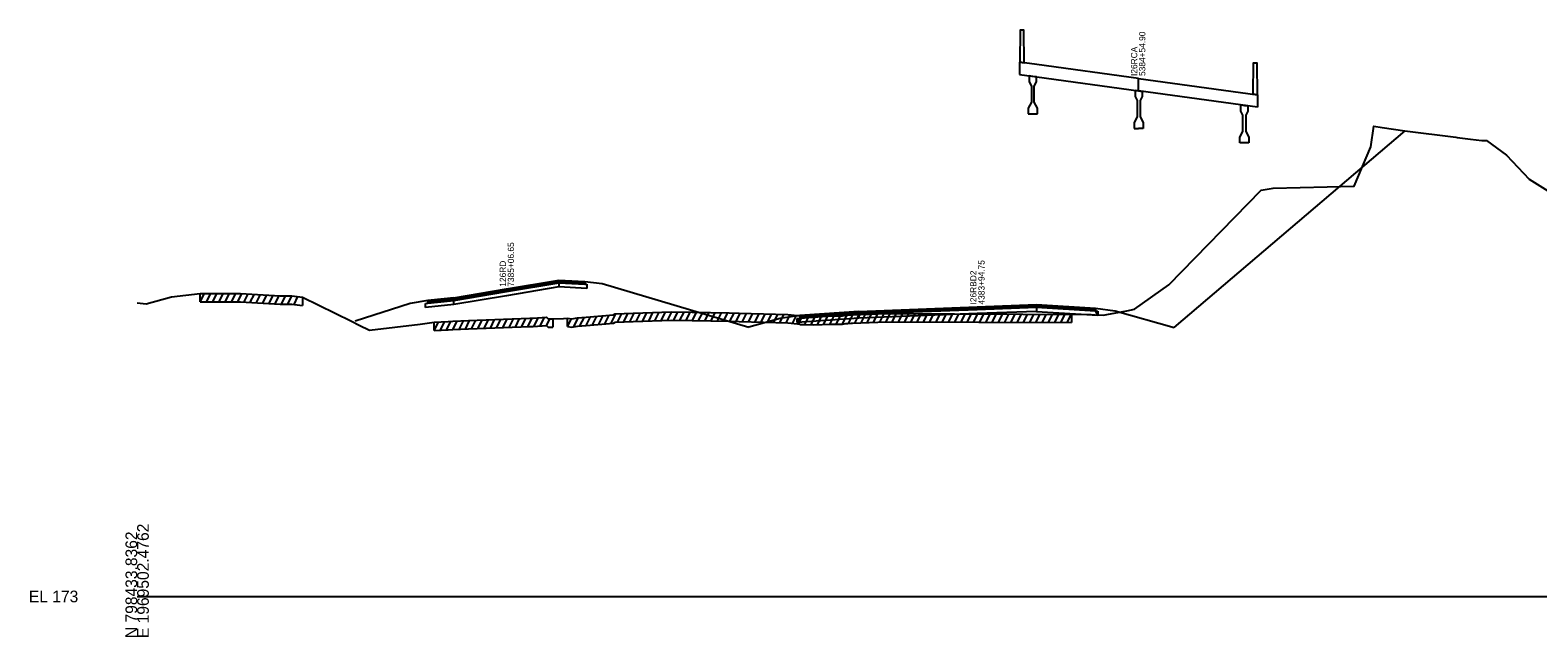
# Model space of a CAD drawing. Extents: x 1017 to 19997, y -1947 to 50737.
# Drawn here: x 13974.3 to 14336.3, y 32490.3 to 32636 of the extents above; entities that cross this region are included whole.
import ezdxf

# ---------------------------------------------------------------- set-up
doc = ezdxf.new("R2010")
doc.units = 0
for name, color, linetype in [('RD_GPK_XS_Cell', 7, 'Continuous'), ('RD_XS_Base', 7, 'Continuous'), ('RD_XS_ExGround', 7, 'Continuous'), ('RD_XS_ExPaveRet', 7, 'Continuous'), ('RD_XS_Greenside', 7, 'Continuous'), ('RD_XS_Pave', 7, 'Continuous'), ('RD_XS_PaveOvlay', 7, 'Continuous'), ('RD_XS_TieSlope', 7, 'Continuous'), ('RD_XS_TX_Notes', 7, 'Continuous')]:
    doc.layers.add(name, color=color, linetype=linetype)

msp = doc.modelspace()

# ---------------------------------------------------------------- linework, layer by layer
at = {"layer": 'RD_GPK_XS_Cell'}
msp.add_line((14000, 32500), (14600, 32500), dxfattribs=at)
at = {"layer": 'RD_XS_Base'}
for points in [[(14101.26, 32574.32), (14088.66, 32572.19), (14076.07, 32570.06)], [(14101.26, 32575.32), (14101.26, 32574.32)], [(14101.26, 32575.32), (14107.49, 32575), (14108, 32574.97)], [(14108, 32573.97), (14101.26, 32574.32)], [(14108, 32574.97), (14108, 32573.97)], [(14069.25, 32570.36), (14069.77, 32570.42), (14076.07, 32571.06)], [(14069.25, 32569.36), (14069.25, 32570.36)], [(14076.07, 32570.06), (14069.25, 32569.36)], [(14076.07, 32570.06), (14076.07, 32571.06)], [(14215.92, 32568.44), (14201.74, 32567.9), (14173.33, 32566.82)], [(14215.92, 32569.44), (14215.92, 32568.44)], [(14230.68, 32567.5), (14230.09, 32568.54), (14215.92, 32569.44)], [(14215.92, 32569.44), (14230.09, 32568.54), (14230.68, 32568.5)], [(14215.92, 32568.44), (14230.68, 32567.5)], [(14230.68, 32568.5), (14230.68, 32567.5)], [(14158.52, 32565.75), (14159.11, 32566.79), (14173.33, 32567.82)], [(14158.52, 32566.75), (14159.11, 32566.79), (14173.33, 32567.82)], [(14173.33, 32566.82), (14158.52, 32565.75)], [(14158.52, 32565.75), (14158.52, 32566.75)], [(14173.33, 32567.82), (14173.33, 32566.82)]]:
    msp.add_lwpolyline(points, dxfattribs=at)
at = {"layer": 'RD_XS_ExGround'}
msp.add_lwpolyline([(14000, 32570.5), (14002.16, 32570.28), (14008.26, 32571.92), (14015.17, 32572.7), (14024.8, 32572.76), (14034.31, 32572.21), (14037.13, 32572.19), (14039.72, 32571.88), (14051.43, 32566.06), (14053.31, 32565.17), (14055.76, 32563.93), (14067.92, 32565.41), (14071.31, 32565.83), (14074.67, 32566.01), (14075.82, 32566.07), (14079.53, 32566.23), (14094.31, 32566.81), (14095.08, 32566.85), (14098.27, 32567.02), (14098.66, 32566.65), (14099.19, 32566.63), (14099.78, 32566.64), (14102.38, 32566.72), (14103.33, 32566.78), (14104.4, 32566.67), (14105.23, 32566.81), (14105.74, 32566.9), (14107.83, 32567.09), (14114.42, 32567.63), (14114.78, 32567.85), (14119.11, 32568), (14128.34, 32568.32), (14133.24, 32568.26), (14142.17, 32568.08), (14144.53, 32568), (14156.25, 32567.66), (14158.56, 32567.47), (14158.97, 32567.44), (14159.32, 32567.29), (14160.41, 32567.27), (14162.35, 32567.22), (14166.72, 32567.34), (14168.58, 32567.38), (14169.37, 32567.4), (14170.18, 32567.52), (14170.63, 32567.56), (14171.38, 32567.6), (14171.79, 32567.6), (14179.83, 32567.95), (14229.05, 32567.72), (14230.08, 32567.63), (14232.07, 32567.52), (14232.83, 32567.68), (14237.65, 32568.55), (14239.52, 32568.96), (14247.69, 32574.8), (14269.9, 32597.52), (14272.79, 32597.99), (14292.22, 32598.48), (14296.21, 32607.93), (14296.92, 32612.88), (14298.98, 32612.57), (14304.42, 32611.81), (14316.63, 32610.25), (14316.98, 32610.21), (14320.15, 32609.8), (14322.89, 32609.47), (14323.99, 32609.48), (14328.8, 32605.93), (14334.24, 32600.15), (14339.35, 32596.97)], dxfattribs=at)
at = {"layer": 'RD_XS_ExPaveRet'}
for p, q in [((14015.17, 32570.7), (14016.17, 32572.71)), ((14015.17, 32570.7), (14015.17, 32572.7)), ((14016.67, 32570.71), (14017.67, 32572.72)), ((14018.17, 32570.72), (14019.17, 32572.72)), ((14019.67, 32570.73), (14020.67, 32572.73)), ((14021.17, 32570.74), (14022.17, 32572.74)), ((14022.67, 32570.75), (14023.67, 32572.75)), ((14024.17, 32570.75), (14025.16, 32572.74)), ((14025.67, 32570.71), (14026.64, 32572.65)), ((14027.17, 32570.62), (14028.14, 32572.57)), ((14028.67, 32570.54), (14029.64, 32572.48)), ((14030.17, 32570.45), (14031.14, 32572.39)), ((14031.67, 32570.36), (14032.64, 32572.31)), ((14033.17, 32570.28), (14034.14, 32572.22)), ((14034.67, 32570.21), (14035.66, 32572.2)), ((14036.17, 32570.2), (14037.16, 32572.19)), ((14037.67, 32570.13), (14038.61, 32572.01)), ((14015.17, 32570.7), (14024.8, 32570.76)), ((14024.8, 32570.76), (14034.31, 32570.21)), ((14034.31, 32570.21), (14037.13, 32570.19)), ((14037.13, 32570.19), (14039.72, 32569.88)), ((14039.72, 32571.88), (14039.72, 32569.88)), ((14127.33, 32566.29), (14128.35, 32568.32)), ((14128.83, 32566.32), (14129.83, 32568.31)), ((14130.33, 32566.3), (14131.33, 32568.29)), ((14071.31, 32563.83), (14072.33, 32565.88)), ((14071.31, 32563.83), (14071.31, 32565.83)), ((14072.81, 32563.91), (14073.83, 32565.96)), ((14074.31, 32563.99), (14075.33, 32566.04)), ((14075.81, 32564.07), (14076.83, 32566.11)), ((14077.31, 32564.13), (14078.33, 32566.18)), ((14078.81, 32564.2), (14079.83, 32566.24)), ((14079.53, 32564.23), (14094.31, 32564.81)), ((14080.31, 32564.26), (14081.33, 32566.3)), ((14081.81, 32564.32), (14082.83, 32566.36)), ((14083.31, 32564.38), (14084.33, 32566.42)), ((14084.81, 32564.44), (14085.83, 32566.48)), ((14086.31, 32564.49), (14087.33, 32566.53)), ((14087.81, 32564.55), (14088.83, 32566.59)), ((14089.31, 32564.61), (14090.33, 32566.65)), ((14090.81, 32564.67), (14091.83, 32566.71)), ((14092.31, 32564.73), (14093.33, 32566.77)), ((14093.81, 32564.79), (14094.83, 32566.84)), ((14094.31, 32564.81), (14095.08, 32564.85)), ((14095.08, 32564.85), (14098.27, 32565.02)), ((14095.31, 32564.86), (14096.33, 32566.92)), ((14096.81, 32564.94), (14097.83, 32567)), ((14098.27, 32565.02), (14098.66, 32564.65)), ((14098.31, 32564.98), (14099.13, 32566.63)), ((14099.78, 32566.64), (14099.78, 32564.64)), ((14103.33, 32564.78), (14103.33, 32566.78)), ((14103.33, 32564.78), (14104.29, 32566.68)), ((14103.33, 32564.78), (14104.4, 32564.67)), ((14104.4, 32564.67), (14105.23, 32564.81)), ((14104.83, 32564.74), (14105.92, 32566.91)), ((14105.23, 32564.81), (14105.74, 32564.9)), ((14105.74, 32564.9), (14107.83, 32565.09)), ((14106.33, 32564.95), (14107.38, 32567.05)), ((14107.83, 32565.09), (14108.88, 32567.17)), ((14107.83, 32565.09), (14114.42, 32565.63)), ((14109.33, 32565.21), (14110.38, 32567.3)), ((14110.83, 32565.34), (14111.88, 32567.42)), ((14112.33, 32565.46), (14113.38, 32567.55)), ((14113.83, 32565.58), (14114.97, 32567.86)), ((14114.42, 32565.63), (14114.78, 32565.85)), ((14114.78, 32565.85), (14119.11, 32566)), ((14115.33, 32565.87), (14116.35, 32567.9)), ((14116.83, 32565.92), (14117.85, 32567.96)), ((14118.33, 32565.97), (14119.35, 32568.01)), ((14119.11, 32566), (14128.34, 32566.32)), ((14119.83, 32566.02), (14120.85, 32568.06)), ((14121.33, 32566.08), (14122.35, 32568.11)), ((14122.83, 32566.13), (14123.85, 32568.17)), ((14124.33, 32566.18), (14125.35, 32568.22)), ((14125.83, 32566.24), (14126.85, 32568.27)), ((14128.34, 32566.32), (14133.24, 32566.26)), ((14131.83, 32566.28), (14132.83, 32568.27)), ((14133.24, 32566.26), (14142.17, 32566.08)), ((14133.33, 32566.26), (14134.32, 32568.24)), ((14134.83, 32566.23), (14135.82, 32568.21)), ((14136.33, 32566.2), (14137.32, 32568.18)), ((14137.83, 32566.17), (14138.82, 32568.15)), ((14139.33, 32566.14), (14140.32, 32568.11)), ((14140.83, 32566.1), (14141.82, 32568.08)), ((14142.17, 32566.08), (14144.53, 32566)), ((14142.33, 32566.07), (14143.32, 32568.04)), ((14143.83, 32566.02), (14144.82, 32567.99)), ((14144.53, 32566), (14156.25, 32565.66)), ((14145.33, 32565.98), (14146.32, 32567.95)), ((14146.83, 32565.93), (14147.82, 32567.91)), ((14148.33, 32565.89), (14149.32, 32567.86)), ((14149.83, 32565.85), (14150.82, 32567.82)), ((14151.33, 32565.8), (14152.32, 32567.77)), ((14152.83, 32565.76), (14153.82, 32567.73)), ((14154.33, 32565.71), (14155.32, 32567.68)), ((14155.83, 32565.67), (14156.81, 32567.61)), ((14156.25, 32565.66), (14158.56, 32565.47)), ((14157.33, 32565.57), (14158.3, 32567.49)), ((14158.56, 32565.47), (14158.97, 32565.44)), ((14158.83, 32565.45), (14159.75, 32567.28)), ((14158.97, 32565.44), (14159.32, 32565.29)), ((14159.32, 32565.29), (14160.41, 32565.27)), ((14160.33, 32565.28), (14161.32, 32567.25)), ((14160.41, 32565.27), (14162.35, 32565.22)), ((14161.83, 32565.23), (14162.83, 32567.23)), ((14162.35, 32565.22), (14166.72, 32565.34)), ((14163.33, 32565.25), (14164.35, 32567.28)), ((14164.83, 32565.29), (14165.85, 32567.32)), ((14166.33, 32565.33), (14167.35, 32567.36)), ((14166.72, 32565.34), (14168.58, 32565.38)), ((14167.83, 32565.37), (14168.85, 32567.39)), ((14168.58, 32565.38), (14169.37, 32565.4)), ((14169.33, 32565.4), (14170.41, 32567.54)), ((14169.37, 32565.4), (14170.18, 32565.52)), ((14170.18, 32565.52), (14170.63, 32565.56)), ((14170.63, 32565.56), (14171.38, 32565.6)), ((14170.83, 32565.57), (14171.85, 32567.61)), ((14171.38, 32565.6), (14171.79, 32565.6)), ((14171.79, 32565.6), (14179.83, 32565.95)), ((14172.33, 32565.63), (14173.36, 32567.67)), ((14173.83, 32565.69), (14174.86, 32567.74)), ((14175.33, 32565.76), (14176.36, 32567.8)), ((14176.83, 32565.82), (14177.86, 32567.87)), ((14178.33, 32565.89), (14179.36, 32567.93)), ((14179.83, 32565.95), (14180.83, 32567.95)), ((14179.83, 32565.95), (14224.35, 32565.74)), ((14181.33, 32565.94), (14182.33, 32567.94)), ((14182.83, 32565.94), (14183.83, 32567.93)), ((14184.33, 32565.93), (14185.33, 32567.93)), ((14185.83, 32565.92), (14186.83, 32567.92)), ((14187.33, 32565.92), (14188.33, 32567.91)), ((14188.83, 32565.91), (14189.83, 32567.9)), ((14190.33, 32565.9), (14191.33, 32567.9)), ((14191.83, 32565.89), (14192.83, 32567.89)), ((14193.33, 32565.89), (14194.33, 32567.88)), ((14194.83, 32565.88), (14195.83, 32567.88)), ((14196.33, 32565.87), (14197.33, 32567.87)), ((14197.83, 32565.87), (14198.83, 32567.86)), ((14199.33, 32565.86), (14200.33, 32567.85)), ((14200.83, 32565.85), (14201.83, 32567.85)), ((14202.33, 32565.85), (14203.33, 32567.84)), ((14203.83, 32565.84), (14204.83, 32567.83)), ((14205.33, 32565.83), (14206.33, 32567.83)), ((14206.83, 32565.82), (14207.83, 32567.82)), ((14208.33, 32565.82), (14209.33, 32567.81)), ((14209.83, 32565.81), (14210.83, 32567.81)), ((14211.33, 32565.8), (14212.33, 32567.8)), ((14212.83, 32565.8), (14213.83, 32567.79)), ((14214.33, 32565.79), (14215.33, 32567.78)), ((14215.83, 32565.78), (14216.83, 32567.78)), ((14217.33, 32565.78), (14218.33, 32567.77)), ((14218.83, 32565.77), (14219.83, 32567.76)), ((14220.33, 32565.76), (14221.33, 32567.76)), ((14221.83, 32565.75), (14222.83, 32567.75)), ((14223.33, 32565.75), (14224.33, 32567.74)), ((14224.35, 32567.74), (14224.35, 32565.74)), ((14071.31, 32563.83), (14074.67, 32564.01)), ((14074.67, 32564.01), (14075.82, 32564.07)), ((14075.82, 32564.07), (14079.53, 32564.23)), ((14098.66, 32564.65), (14099.19, 32564.63)), ((14099.19, 32564.63), (14099.78, 32564.64))]:
    msp.add_line(p, q, dxfattribs=at)
at = {"layer": 'RD_XS_Greenside'}
for points in [[(14107.49, 32575.63), (14111.63, 32575.1)], [(14111.63, 32575.1), (14146.87, 32564.62)], [(14065.57, 32570.3), (14052.39, 32566.1)], [(14069.77, 32571.05), (14065.57, 32570.3)], [(14230.09, 32569.18), (14234.82, 32568.56)], [(14234.82, 32568.56), (14248.99, 32564.61)], [(14154.37, 32566.77), (14146.87, 32564.62)], [(14159.11, 32567.43), (14154.37, 32566.77)]]:
    msp.add_lwpolyline(points, dxfattribs=at)
at = {"layer": 'RD_XS_Pave'}
for points in [[(14101.26, 32575.64), (14088.66, 32573.51), (14076.07, 32571.38)], [(14101.26, 32575.32), (14101.26, 32575.64)], [(14101.26, 32575.64), (14107.49, 32575.32)], [(14076.07, 32571.06), (14088.66, 32573.19), (14101.26, 32575.32)], [(14107.49, 32575), (14101.26, 32575.32)], [(14107.49, 32575.32), (14107.49, 32575)], [(14069.77, 32570.73), (14076.07, 32571.38)], [(14076.07, 32571.06), (14069.77, 32570.42)], [(14069.77, 32570.42), (14069.77, 32570.73)], [(14076.07, 32571.38), (14076.07, 32571.06)], [(14215.92, 32569.76), (14201.74, 32569.22), (14173.33, 32568.14)], [(14173.33, 32567.82), (14201.74, 32568.9), (14215.92, 32569.44)], [(14215.92, 32569.44), (14215.92, 32569.76)], [(14215.92, 32569.76), (14230.09, 32568.86)], [(14230.09, 32568.54), (14215.92, 32569.44)], [(14230.09, 32568.86), (14230.09, 32568.54)], [(14173.33, 32568.14), (14159.11, 32567.11)], [(14159.11, 32566.79), (14173.33, 32567.82)], [(14159.11, 32567.11), (14159.11, 32566.79)], [(14173.33, 32568.14), (14173.33, 32567.82)]]:
    msp.add_lwpolyline(points, dxfattribs=at)
at = {"layer": 'RD_XS_PaveOvlay'}
for points in [[(14212.99, 32628.15), (14212.91, 32635.95), (14212.06, 32635.96), (14211.98, 32628.29)], [(14240.47, 32624.37), (14216.05, 32627.73), (14211.89, 32628.3)], [(14211.89, 32628.3), (14211.89, 32625.3)], [(14211.98, 32628.29), (14212.99, 32628.15)], [(14267.95, 32620.58), (14268.03, 32628.11), (14268.88, 32628.11), (14268.97, 32620.44)], [(14211.89, 32625.3), (14216.05, 32624.73), (14240.47, 32621.37)], [(14215.92, 32624.75), (14215.07, 32624.86), (14214.22, 32624.98)], [(14214.22, 32624.98), (14214.22, 32623.53)], [(14214.22, 32623.53), (14214.73, 32622.53)], [(14215.41, 32622.53), (14215.92, 32623.53)], [(14215.92, 32623.53), (14215.92, 32624.75)], [(14240.47, 32621.37), (14240.47, 32624.37)], [(14240.47, 32624.37), (14264.9, 32621.01), (14269.05, 32620.43)], [(14240.47, 32624.37), (14269.05, 32620.43)], [(14214.73, 32622.53), (14214.73, 32618.7)], [(14215.41, 32618.7), (14215.41, 32622.53)], [(14240.47, 32621.37), (14239.62, 32621.49)], [(14239.62, 32621.49), (14239.62, 32620.04)], [(14239.62, 32620.04), (14240.13, 32619.04)], [(14240.13, 32619.04), (14240.13, 32615.2)], [(14240.47, 32621.37), (14241.32, 32621.25)], [(14269.05, 32617.43), (14264.9, 32618.01), (14240.47, 32621.37)], [(14269.05, 32617.43), (14240.47, 32621.37)], [(14241.32, 32620.03), (14240.81, 32619.04)], [(14240.81, 32619.04), (14240.81, 32615.2)], [(14241.32, 32621.25), (14241.32, 32620.03)], [(14268.97, 32620.44), (14267.95, 32620.58)], [(14269.05, 32620.43), (14269.05, 32617.43)], [(14214.73, 32618.7), (14213.97, 32617.2)], [(14213.97, 32617.2), (14213.97, 32615.87)], [(14213.97, 32615.87), (14215.07, 32615.86), (14216.17, 32615.86)], [(14216.17, 32617.19), (14215.41, 32618.7)], [(14216.17, 32615.86), (14216.17, 32617.19)], [(14265.02, 32617.99), (14265.87, 32617.87), (14266.72, 32617.75)], [(14265.02, 32616.54), (14265.02, 32617.99)], [(14265.53, 32615.54), (14265.02, 32616.54)], [(14265.53, 32611.71), (14265.53, 32615.54)], [(14266.72, 32616.53), (14266.21, 32615.54)], [(14266.21, 32615.54), (14266.21, 32611.7)], [(14266.72, 32617.75), (14266.72, 32616.53)], [(14240.13, 32615.2), (14239.37, 32613.71)], [(14239.37, 32613.71), (14239.37, 32612.37)], [(14239.37, 32612.37), (14240.47, 32612.37)], [(14241.57, 32612.37), (14240.47, 32612.37)], [(14240.81, 32615.2), (14241.57, 32613.7)], [(14241.57, 32613.7), (14241.57, 32612.37)], [(14264.77, 32610.21), (14265.53, 32611.71)], [(14264.77, 32608.88), (14264.77, 32610.21)], [(14266.97, 32608.87), (14265.87, 32608.87), (14264.77, 32608.88)], [(14266.21, 32611.7), (14266.97, 32610.2)], [(14266.97, 32610.2), (14266.97, 32608.87)], [(14076.07, 32571.69), (14088.66, 32573.83), (14101.26, 32575.96)], [(14101.26, 32575.96), (14101.26, 32575.64)], [(14101.26, 32575.96), (14107.49, 32575.63)], [(14107.49, 32575.63), (14107.49, 32575.32)], [(14076.07, 32571.69), (14069.77, 32571.05)], [(14069.77, 32571.05), (14069.77, 32570.73)], [(14076.07, 32571.38), (14076.07, 32571.69)], [(14173.33, 32568.45), (14159.11, 32567.43)], [(14173.33, 32568.45), (14201.74, 32569.54), (14215.92, 32570.08)], [(14173.33, 32568.14), (14173.33, 32568.45)], [(14215.92, 32570.08), (14215.92, 32569.76)], [(14215.92, 32570.08), (14230.09, 32569.18)], [(14230.09, 32569.18), (14230.09, 32568.86)], [(14159.11, 32567.43), (14159.11, 32567.11)]]:
    msp.add_lwpolyline(points, dxfattribs=at)
at = {"layer": 'RD_XS_TieSlope'}
msp.add_lwpolyline([(14248.99, 32564.61), (14304.44, 32611.81)], dxfattribs=at)

# ---------------------------------------------------------------- texts
at = {"layer": 'RD_GPK_XS_Cell'}
for s, p in [('N 798433.8362', (14000, 32490)), ('E 1969502.4762', (14002.8, 32490))]:
    msp.add_text(s, height=2.8, rotation=90, dxfattribs=at).set_placement(p)
msp.add_text('EL 173', height=2.8, dxfattribs=at).set_placement((13974, 32498.6))
at = {"layer": 'RD_XS_TX_Notes'}
for s, p in [(' 5384+54.90', (14242.09, 32624.4)), (' I26RCA', (14240.14, 32624.4)), (' 7385+06.65', (14090.5, 32573.81)), (' 126RD', (14088.55, 32573.81)), (' 4383+94.75', (14203.48, 32569.54)), (' I26RBD2', (14201.53, 32569.54))]:
    msp.add_text(s, height=1.5, rotation=90, dxfattribs=at).set_placement(p)

doc.saveas('drawing.dxf')
